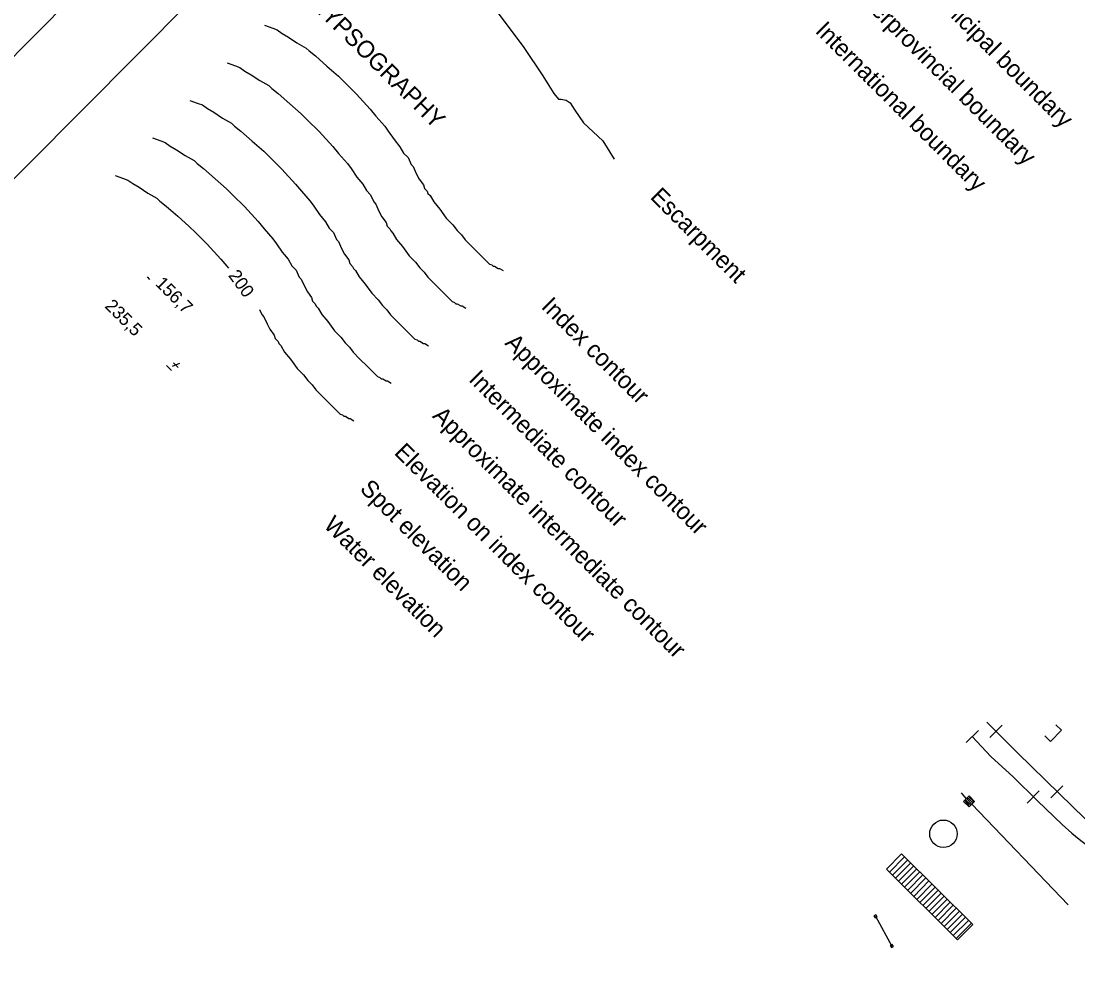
# Model space of a CAD drawing. Extents: x 642515 to 647219, y 6080136 to 6084356.
# Drawn here: x 644528.9 to 644775.3, y 6080524.3 to 6080745.4 of the extents above; entities that cross this region are included whole.
import ezdxf

# ---------------------------------------------------------------- set-up
doc = ezdxf.new("R2010")
doc.units = 0
for name, color, linetype in [('Level 1', 7, 'Continuous'), ('Level 15', 7, 'Continuous'), ('Level 2', 7, 'Continuous'), ('Level 22', 7, 'Continuous'), ('Level 23', 7, 'Continuous'), ('Level 26', 7, 'Continuous'), ('Level 3', 7, 'Continuous'), ('Level 37', 7, 'Continuous'), ('Level 60', 7, 'Continuous'), ('Level 63', 7, 'Continuous')]:
    doc.layers.add(name, color=color, linetype=linetype)

msp = doc.modelspace()

# ---------------------------------------------------------------- linework, layer by layer
at = {"layer": 'Level 1'}
for points in [[(644585.58, 6080744.38), (644587.53, 6080743.68), (644588.53, 6080743.31), (644589.7, 6080742.46), (644591.18, 6080741.61), (644593.18, 6080740.28), (644595.32, 6080739.06), (644596, 6080738.41), (644597.48, 6080737.23), (644600.17, 6080734.87), (644602.85, 6080732.54), (644604.37, 6080731.03), (644607.04, 6080728.35), (644610.24, 6080724.86), (644611.6, 6080723.19), (644613.63, 6080720.86), (644614.48, 6080719.72), (644615.84, 6080717.73), (644617.2, 6080716.06), (644618.06, 6080714.57), (644619.08, 6080713.58), (644619.78, 6080711.94), (644620.27, 6080711.44), (644620.98, 6080709.8), (644621.69, 6080708.49), (644622.68, 6080707.15), (644622.89, 6080706.34), (644623.56, 6080705.67), (644623.73, 6080705.17), (644624.23, 6080704.67), (644625.11, 6080703.2), (644626.47, 6080701.54), (644628, 6080699.38), (644629.52, 6080697.88), (644630.53, 6080696.55), (644631.51, 6080695.54), (644632.38, 6080694.39), (644633.89, 6080692.89), (644635.74, 6080691.05), (644638.1, 6080688.71), (644638.59, 6080688.53), (644638.91, 6080688.21), (644639.24, 6080688.2), (644640.07, 6080687.7), (644640.41, 6080687.69), (644641.24, 6080687.17)], [(644576.89, 6080735.64), (644578.85, 6080734.93), (644579.83, 6080734.55), (644580.99, 6080733.71), (644582.48, 6080732.87), (644584.49, 6080731.51), (644586.62, 6080730.31), (644587.31, 6080729.64), (644588.79, 6080728.47), (644591.48, 6080726.11), (644594.14, 6080723.77), (644595.65, 6080722.28), (644598.35, 6080719.59), (644601.54, 6080716.11), (644602.9, 6080714.46), (644604.94, 6080712.12), (644605.78, 6080710.96), (644607.16, 6080708.97), (644608.5, 6080707.31), (644609.37, 6080705.83), (644610.36, 6080704.83), (644611.09, 6080703.2), (644611.59, 6080702.68), (644612.3, 6080701.05), (644613, 6080699.74), (644614.01, 6080698.42), (644614.2, 6080697.57), (644614.85, 6080696.93), (644615.06, 6080696.43), (644615.54, 6080695.94), (644616.41, 6080694.44), (644617.76, 6080692.78), (644619.31, 6080690.63), (644620.8, 6080689.14), (644621.81, 6080687.8), (644622.82, 6080686.8), (644623.67, 6080685.66), (644625.2, 6080684.15), (644627.04, 6080682.29), (644629.39, 6080679.96), (644629.89, 6080679.78), (644630.22, 6080679.46), (644630.57, 6080679.45), (644631.37, 6080678.95), (644631.7, 6080678.93), (644632.54, 6080678.4)], [(644550.79, 6080709.36), (644552.74, 6080708.69), (644553.73, 6080708.3), (644554.9, 6080707.47), (644556.37, 6080706.61), (644558.37, 6080705.27), (644560.5, 6080704.08), (644561.21, 6080703.39), (644562.69, 6080702.22), (644565.37, 6080699.86), (644568.05, 6080697.5), (644569.55, 6080696.03), (644572.24, 6080693.35), (644575.44, 6080689.86), (644576.81, 6080688.21), (644577.2, 6080687.73)], [(644584.47, 6080678.12), (644584.98, 6080676.91), (644585.47, 6080676.43), (644586.2, 6080674.8), (644586.88, 6080673.49), (644587.9, 6080672.15), (644588.11, 6080671.31), (644588.77, 6080670.67), (644588.95, 6080670.17), (644589.45, 6080669.69), (644590.31, 6080668.19), (644591.67, 6080666.53), (644593.21, 6080664.39), (644594.71, 6080662.89), (644595.71, 6080661.56), (644596.72, 6080660.53), (644597.59, 6080659.39), (644599.09, 6080657.88), (644600.94, 6080656.06), (644603.29, 6080653.71), (644603.79, 6080653.53), (644604.11, 6080653.21), (644604.46, 6080653.2), (644605.29, 6080652.7), (644605.6, 6080652.68), (644606.43, 6080652.17)]]:
    msp.add_lwpolyline(points, dxfattribs=at)
at = {"layer": 'Level 15'}
msp.add_line((644728.09, 6080536.62), (644731.89, 6080529.67), dxfattribs=at)
for points in [[(644727.73, 6080536.74), (644728, 6080536.26), (644728.44, 6080536.52), (644728.19, 6080536.97)], [(644731.52, 6080529.77), (644731.78, 6080529.3), (644732.26, 6080529.55), (644731.99, 6080530.01)]]:
    msp.add_lwpolyline(points, close=True, dxfattribs=at)
at = {"layer": 'Level 2'}
for points in [[(644568.18, 6080726.88), (644570.14, 6080726.18), (644571.14, 6080725.81), (644572.3, 6080724.96), (644573.79, 6080724.12), (644575.79, 6080722.76), (644577.92, 6080721.57), (644578.6, 6080720.89), (644580.08, 6080719.72), (644582.76, 6080717.37), (644585.45, 6080715.01), (644586.96, 6080713.52), (644589.64, 6080710.85), (644592.84, 6080707.34), (644594.21, 6080705.7), (644596.24, 6080703.38), (644597.08, 6080702.21), (644598.44, 6080700.24), (644599.81, 6080698.57), (644600.66, 6080697.07), (644601.67, 6080696.08), (644602.38, 6080694.45), (644602.88, 6080693.94), (644603.59, 6080692.3), (644604.28, 6080691), (644605.3, 6080689.66), (644605.5, 6080688.81), (644606.15, 6080688.16), (644606.35, 6080687.67), (644606.86, 6080687.18), (644607.71, 6080685.7), (644609.07, 6080684.04), (644610.6, 6080681.89), (644612.11, 6080680.4), (644613.12, 6080679.06), (644614.13, 6080678.04), (644614.98, 6080676.9), (644616.49, 6080675.39), (644618.34, 6080673.54), (644620.69, 6080671.2), (644621.19, 6080671.03), (644621.5, 6080670.7), (644621.85, 6080670.72), (644622.68, 6080670.21), (644623.01, 6080670.19), (644623.83, 6080669.66)], [(644559.48, 6080718.11), (644561.45, 6080717.42), (644562.44, 6080717.06), (644563.6, 6080716.21), (644565.08, 6080715.33), (644567.08, 6080714.02), (644569.22, 6080712.83), (644569.9, 6080712.14), (644571.39, 6080710.98), (644574.07, 6080708.62), (644576.75, 6080706.27), (644578.26, 6080704.75), (644580.96, 6080702.1), (644584.13, 6080698.61), (644585.5, 6080696.95), (644587.52, 6080694.62), (644588.38, 6080693.46), (644589.75, 6080691.49), (644591.1, 6080689.82), (644591.98, 6080688.33), (644592.97, 6080687.31), (644593.68, 6080685.68), (644594.18, 6080685.2), (644594.9, 6080683.55), (644595.6, 6080682.24), (644596.59, 6080680.89), (644596.79, 6080680.08), (644597.46, 6080679.42), (644597.64, 6080678.91), (644598.15, 6080678.43), (644599.01, 6080676.94), (644600.37, 6080675.28), (644601.91, 6080673.13), (644603.4, 6080671.63), (644604.42, 6080670.3), (644605.43, 6080669.31), (644606.27, 6080668.13), (644607.78, 6080666.64), (644609.63, 6080664.8), (644611.99, 6080662.46), (644612.48, 6080662.29), (644612.81, 6080661.96), (644613.17, 6080661.94), (644613.96, 6080661.44), (644614.31, 6080661.45), (644615.13, 6080660.92)]]:
    msp.add_lwpolyline(points, dxfattribs=at)
at = {"layer": 'Level 22'}
for points in [[(644730.62, 6080547.6), (644747.2, 6080531.14), (644750.76, 6080534.72), (644734.17, 6080551.19), (644730.62, 6080547.6)], [(644734.88, 6080550.47), (644731.33, 6080546.9), (644731.32, 6080546.91)], [(644735.59, 6080549.78), (644735.59, 6080549.76), (644732.03, 6080546.2), (644732.03, 6080546.19)], [(644736.3, 6080549.07), (644732.75, 6080545.5), (644732.73, 6080545.49)], [(644737.01, 6080548.36), (644733.47, 6080544.79), (644733.44, 6080544.78)], [(644737.71, 6080547.65), (644734.16, 6080544.08)], [(644738.44, 6080546.97), (644738.43, 6080546.96), (644734.87, 6080543.39)], [(644739.15, 6080546.24), (644739.13, 6080546.24), (644735.59, 6080542.69), (644735.58, 6080542.68)], [(644739.84, 6080545.56), (644739.83, 6080545.54), (644736.28, 6080541.96)], [(644740.55, 6080544.84), (644740.55, 6080544.84), (644737, 6080541.26)], [(644741.27, 6080544.15), (644741.25, 6080544.13), (644737.71, 6080540.56), (644737.69, 6080540.55)], [(644741.96, 6080543.44), (644741.97, 6080543.42), (644738.43, 6080539.85), (644738.42, 6080539.84)], [(644742.69, 6080542.75), (644742.68, 6080542.73), (644739.13, 6080539.14)], [(644743.4, 6080542.03), (644743.39, 6080542.02), (644739.85, 6080538.45)], [(644744.1, 6080541.31), (644744.09, 6080541.32), (644740.54, 6080537.74)], [(644744.82, 6080540.62), (644744.81, 6080540.61), (644741.25, 6080537.03)], [(644745.52, 6080539.9), (644745.51, 6080539.91), (644741.96, 6080536.32)], [(644746.24, 6080539.21), (644746.23, 6080539.2), (644742.68, 6080535.62)], [(644746.96, 6080538.5), (644746.93, 6080538.48), (644743.38, 6080534.92)], [(644747.66, 6080537.8), (644747.64, 6080537.79), (644744.09, 6080534.22)], [(644748.36, 6080537.1), (644748.35, 6080537.08), (644744.8, 6080533.51)], [(644749.09, 6080536.39), (644749.08, 6080536.37), (644745.51, 6080532.81)], [(644749.8, 6080535.68), (644749.77, 6080535.66), (644746.23, 6080532.09)], [(644750.5, 6080534.98), (644750.49, 6080534.97), (644746.92, 6080531.39)]]:
    msp.add_lwpolyline(points, dxfattribs=at)
at = {"layer": 'Level 23'}
msp.add_line((644750.53, 6080562.76), (644773, 6080539.31), dxfattribs=at)
for points in [[(644754.01, 6080581.9), (644761.22, 6080574.71), (644770.98, 6080565.16), (644776.92, 6080559.39), (644783.09, 6080553), (644791.47, 6080544.93), (644797.64, 6080538.8), (644802.36, 6080533.91), (644805.02, 6080531.43), (644807.88, 6080528.42), (644809.32, 6080526.95), (644810.73, 6080525.47)], [(644754.76, 6080578.3), (644757.6, 6080581.14)], [(644749.25, 6080577.1), (644752.08, 6080579.94)], [(644750.66, 6080578.51), (644755.01, 6080573.9), (644760.17, 6080569.1), (644765.87, 6080563.53), (644771.6, 6080558.03), (644773.86, 6080556), (644775.61, 6080554.57), (644778.28, 6080552.47), (644780.99, 6080550.4), (644783.03, 6080548.87), (644783.56, 6080548.51), (644784.39, 6080548.12), (644784.83, 6080547.95), (644785.29, 6080547.82), (644787.22, 6080547.38), (644789.43, 6080546.88)], [(644768.96, 6080564.2), (644771.79, 6080567.04)], [(644748.05, 6080565.37), (644749.26, 6080564.03), (644749.93, 6080564.66), (644751.2, 6080563.39), (644749.91, 6080562.1), (644748.64, 6080563.39), (644749.26, 6080564.03)], [(644749.96, 6080564.4), (644750.99, 6080563.39), (644750.73, 6080563.13), (644749.7, 6080564.16), (644749.44, 6080563.91), (644750.39, 6080562.88), (644750.19, 6080562.67), (644749.18, 6080563.65), (644748.96, 6080563.43), (644749.87, 6080562.41)], [(644763.43, 6080563), (644766.25, 6080565.84)]]:
    msp.add_lwpolyline(points, dxfattribs=at)
msp.add_circle((644743.92, 6080555.85), 3.2, dxfattribs=at)
at = {"layer": 'Level 26'}
for p, q in [((644771.44, 6080579.99), (644770.16, 6080581.25)), ((644768.89, 6080577.4), (644767.59, 6080578.66)), ((644771.44, 6080579.99), (644768.89, 6080577.4))]:
    msp.add_line(p, q, dxfattribs=at)
at = {"layer": 'Level 3'}
for p, q in [((644558.27, 6080685.7), (644558.83, 6080685.11)), ((644562.78, 6080665.04), (644563.9, 6080663.91)), ((644565.82, 6080665.51), (644564.07, 6080664.78)), ((644564.4, 6080665.68), (644565.5, 6080664.59))]:
    msp.add_line(p, q, dxfattribs=at)
at = {"layer": 'Level 37'}
msp.add_lwpolyline([(644609.66, 6080768.87), (644630.43, 6080759.79), (644634.87, 6080754.15), (644637.23, 6080751.14), (644639.61, 6080747.85), (644646.07, 6080739.23), (644650.53, 6080732.63), (644651.88, 6080730.31), (644653.1, 6080728.48), (644654.13, 6080727.17), (644654.76, 6080727.16), (644655.92, 6080726.96), (644656.91, 6080726.27), (644657.94, 6080724.62), (644659.98, 6080721.66), (644664.5, 6080717.46), (644667.11, 6080713.19)], dxfattribs=at)
at = {"layer": 'Level 60'}
for points in [[(643756.23, 6083485.06), (645517.55, 6081734.46), (644300.6, 6080509.08), (642538.79, 6082260.16)], [(645532.22, 6081719.89), (645869.07, 6081384.98), (644651.68, 6080160.13), (644314.78, 6080494.98)]]:
    msp.add_lwpolyline(points, close=True, dxfattribs=at)

# ---------------------------------------------------------------- texts
at = {"layer": 'Level 1'}
msp.add_text('200', height=3, rotation=306.0791, dxfattribs=at).set_placement((644577.05, 6080686.03))
at = {"layer": 'Level 3'}
for s, p in [('156,7', (644559.94, 6080683.96)), ('  235,5', (644546.61, 6080680.29))]:
    msp.add_text(s, height=3, rotation=315.1698, dxfattribs=at).set_placement(p)
at = {"layer": 'Level 63'}
for s, p in [('Intermunicipal boundary', (644731.29, 6080760.45)), ('Interprovincial boundary', (644722.61, 6080751.73)), ('HYPSOGRAPHY', (644596, 6080749.15)), ('International boundary', (644713.8, 6080742.86)), ('Escarpment', (644675.32, 6080704.14)), ('Index contour', (644649.94, 6080678.6)), ('Approximate index contour', (644641.47, 6080670.09)), ('Intermediate contour', (644633.02, 6080661.58)), ('Approximate intermediate contour', (644624.56, 6080653.08)), ('Elevation on index contour', (644615.64, 6080644.54)), ('Spot elevation', (644607.64, 6080636.05)), ('Water elevation', (644599.18, 6080627.55))]:
    msp.add_text(s, height=4, rotation=315.1529, dxfattribs=at).set_placement(p)

doc.saveas('drawing.dxf')
